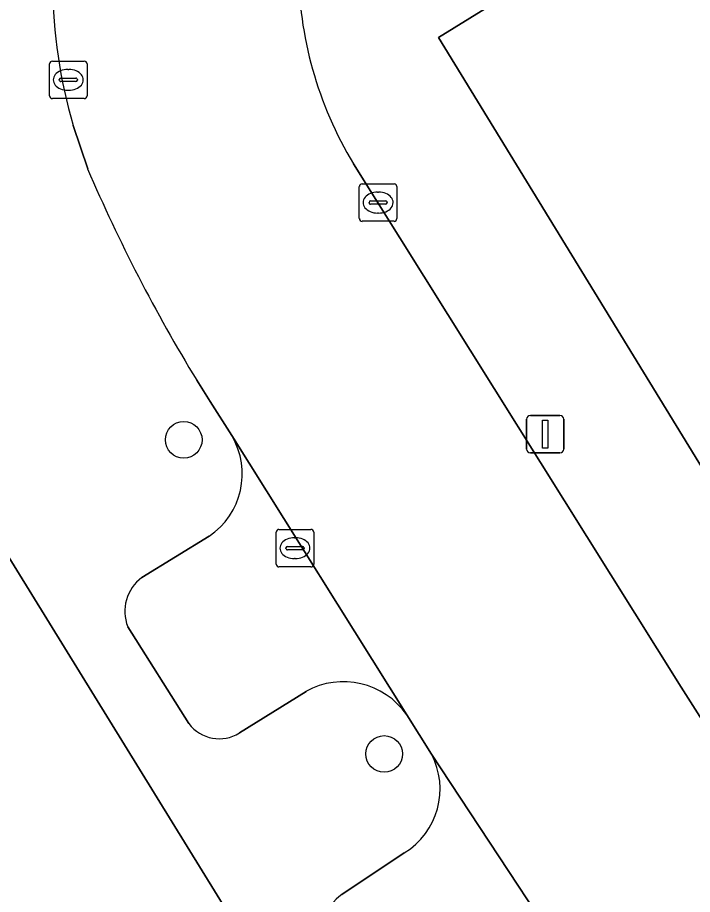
# Model space of a CAD drawing. Extents: x 159039 to 160102, y 381214 to 382524.
# Drawn here: x 159631.89 to 159649.9, y 382253.52 to 382276.93 of the extents above; entities that cross this region are included whole.
import ezdxf

# ---------------------------------------------------------------- set-up
doc = ezdxf.new("R2010")
doc.units = 0
for name, color, linetype in [('IMGEO_Boom', 7, 'Continuous'), ('IMGEO_Groenvoorziening', 7, 'Continuous'), ('IMGEO_Kolk', 7, 'Continuous'), ('IMGEO_Lichtmast', 7, 'Continuous'), ('IMGEO_Parkeervlak_open', 7, 'Continuous'), ('IMGEO_Rijbaan_lokaal_open', 7, 'Continuous'), ('IMGEO_Voetpad_open', 7, 'Continuous')]:
    doc.layers.add(name, color=color, linetype=linetype)

msp = doc.modelspace()

# ---------------------------------------------------------------- linework, layer by layer
at = {"layer": 'IMGEO_Boom'}
for centre in [(159636.321, 382265.659), (159641.67, 382257.274)]:
    msp.add_circle(centre, 0.489, dxfattribs=at)
at = {"layer": 'IMGEO_Groenvoorziening'}
msp.add_lwpolyline([(159671.945, 382294.196), (159643.124, 382276.398), (159652.15, 382261.656)], dxfattribs=at)
at = {"layer": 'IMGEO_Kolk'}
for p, q in [((159632.739, 382274.841), (159632.739, 382275.693)), ((159632.814, 382275.767), (159633.666, 382275.767)), ((159633.74, 382275.693), (159633.74, 382274.841)), ((159633.227, 382275.547), (159633.252, 382275.547)), ((159632.998, 382275.261), (159632.998, 382275.273)), ((159633.436, 382275.224), (159633.038, 382275.224)), ((159633.041, 382275.31), (159633.439, 382275.31)), ((159633.482, 382275.273), (159633.482, 382275.261)), ((159633.25, 382274.987), (159633.225, 382274.987)), ((159633.666, 382274.767), (159632.814, 382274.767)), ((159641.007, 382271.565), (159641.007, 382272.417)), ((159641.082, 382272.491), (159641.934, 382272.491)), ((159642.008, 382272.417), (159642.008, 382271.565)), ((159641.495, 382272.271), (159641.52, 382272.271)), ((159641.266, 382271.985), (159641.266, 382271.997)), ((159641.704, 382271.948), (159641.306, 382271.948)), ((159641.309, 382272.034), (159641.707, 382272.034)), ((159641.75, 382271.997), (159641.75, 382271.985)), ((159641.518, 382271.711), (159641.493, 382271.711)), ((159641.934, 382271.491), (159641.082, 382271.491)), ((159638.788, 382262.341), (159638.788, 382263.193)), ((159638.863, 382263.267), (159639.715, 382263.267)), ((159639.789, 382263.193), (159639.789, 382262.341)), ((159639.276, 382263.047), (159639.301, 382263.047)), ((159639.047, 382262.761), (159639.047, 382262.773)), ((159639.485, 382262.724), (159639.087, 382262.724)), ((159639.09, 382262.81), (159639.488, 382262.81)), ((159639.531, 382262.773), (159639.531, 382262.761)), ((159639.299, 382262.487), (159639.274, 382262.487)), ((159639.715, 382262.267), (159638.863, 382262.267))]:
    msp.add_line(p, q, dxfattribs=at)
for points in [[(159632.739, 382274.841), (159632.739, 382275.693)], [(159632.814, 382275.767), (159633.666, 382275.767)], [(159633.74, 382275.693), (159633.74, 382274.841)], [(159633.666, 382274.767), (159632.814, 382274.767)], [(159641.007, 382271.565), (159641.007, 382272.417)], [(159641.082, 382272.491), (159641.934, 382272.491)], [(159642.008, 382272.417), (159642.008, 382271.565)], [(159641.934, 382271.491), (159641.082, 382271.491)], [(159638.788, 382262.341), (159638.788, 382263.193)], [(159638.863, 382263.267), (159639.715, 382263.267)], [(159639.789, 382263.193), (159639.789, 382262.341)], [(159639.715, 382262.267), (159638.863, 382262.267)]]:
    msp.add_lwpolyline(points, dxfattribs=at)
for centre, radius, start, end in [((159632.816, 382275.691), 0.0765, 91.552, 178.448), ((159632.816, 382275.691), 0.0765, 91.552, 178.448), ((159633.664, 382275.691), 0.0765, 1.552, 88.448), ((159633.664, 382275.691), 0.0765, 1.552, 88.448), ((159633.038, 382275.27), 0.0403, 85.8775, 175.7526), ((159633.035, 382275.26), 0.0366, 178.938, 274.7102), ((159633.439, 382275.267), 0.043, 264.8664, 352.4533), ((159633.443, 382275.272), 0.0386, 1.7309, 96.639), ((159632.816, 382274.843), 0.0765, 181.552, 268.448), ((159632.816, 382274.843), 0.0765, 181.552, 268.448), ((159633.664, 382274.843), 0.0765, 271.552, 358.448), ((159633.664, 382274.843), 0.0765, 271.552, 358.448), ((159641.084, 382272.415), 0.0765, 91.552, 178.448), ((159641.084, 382272.415), 0.0765, 91.552, 178.448), ((159641.932, 382272.415), 0.0765, 1.552, 88.448), ((159641.932, 382272.415), 0.0765, 1.552, 88.448), ((159641.306, 382271.994), 0.0403, 85.8775, 175.7526), ((159641.303, 382271.984), 0.0366, 178.938, 274.7102), ((159641.707, 382271.991), 0.043, 264.8664, 352.4533), ((159641.711, 382271.996), 0.0386, 1.7309, 96.639), ((159641.084, 382271.567), 0.0765, 181.552, 268.448), ((159641.084, 382271.567), 0.0765, 181.552, 268.448), ((159641.932, 382271.567), 0.0765, 271.552, 358.448), ((159641.932, 382271.567), 0.0765, 271.552, 358.448), ((159638.865, 382263.191), 0.0765, 91.552, 178.448), ((159638.865, 382263.191), 0.0765, 91.552, 178.448), ((159639.713, 382263.191), 0.0765, 1.552, 88.448), ((159639.713, 382263.191), 0.0765, 1.552, 88.448), ((159639.087, 382262.77), 0.0403, 85.8775, 175.7526), ((159639.084, 382262.76), 0.0366, 178.938, 274.7102), ((159639.488, 382262.767), 0.043, 264.8664, 352.4533), ((159639.492, 382262.772), 0.0386, 1.7309, 96.639), ((159638.865, 382262.343), 0.0765, 181.552, 268.448), ((159638.865, 382262.343), 0.0765, 181.552, 268.448), ((159639.713, 382262.343), 0.0765, 271.552, 358.448), ((159639.713, 382262.343), 0.0765, 271.552, 358.448)]:
    msp.add_arc(centre, radius, start, end, dxfattribs=at)
for centre, major_axis, ratio, start_param, end_param in [((159633.226, 382275.267), (-0.387, 0.002), 0.722429, 4.712389, 7.853982), ((159633.251, 382275.267), (-0.39, 0.002), 0.717154, 1.570796, 4.712389), ((159641.494, 382271.991), (-0.387, 0.002), 0.722429, 4.712389, 7.853982), ((159641.519, 382271.991), (-0.39, 0.002), 0.717154, 1.570796, 4.712389), ((159639.275, 382262.767), (-0.387, 0.002), 0.722429, 4.712389, 7.853982), ((159639.3, 382262.767), (-0.39, 0.002), 0.717154, 1.570796, 4.712389)]:
    msp.add_ellipse(centre, major_axis=major_axis, ratio=ratio, start_param=start_param, end_param=end_param, dxfattribs=at)
at = {"layer": 'IMGEO_Lichtmast'}
for p, q in [((159645.472, 382265.41), (159645.472, 382266.21)), ((159645.472, 382266.21), (159645.472, 382265.41)), ((159645.572, 382266.31), (159646.362, 382266.31)), ((159646.362, 382266.31), (159645.572, 382266.31)), ((159646.462, 382266.21), (159646.462, 382265.41)), ((159646.462, 382265.41), (159646.462, 382266.21)), ((159646.362, 382265.31), (159645.572, 382265.31)), ((159645.572, 382265.31), (159646.362, 382265.31))]:
    msp.add_line(p, q, dxfattribs=at)
msp.add_lwpolyline([(159645.892, 382266.185), (159646.042, 382266.185), (159646.042, 382265.435), (159645.892, 382265.435), (159645.892, 382266.185)], dxfattribs=at)
for centre, start, end in [((159645.572, 382266.21), 90, 180), ((159645.572, 382266.21), 90, 180), ((159646.362, 382266.21), 0, 90), ((159646.362, 382266.21), 360, 90), ((159645.572, 382265.41), 180, 270), ((159645.572, 382265.41), 180, 270), ((159646.362, 382265.41), 270, 0), ((159646.362, 382265.41), 270, 0)]:
    msp.add_arc(centre, 0.1, start, end, dxfattribs=at)
at = {"layer": 'IMGEO_Parkeervlak_open'}
for points in [[(159642.272, 382258.319), (159637.604, 382265.771)], [(159636.997, 382263.084), (159635.202, 382261.982)], [(159648.303, 382235.508), (159631.464, 382262.829)], [(159634.825, 382260.671), (159636.459, 382258.083)], [(159637.808, 382257.835), (159639.584, 382258.944)], [(159647.802, 382249.883), (159642.929, 382257.273)], [(159642.207, 382254.635), (159640.54, 382253.524)]]:
    msp.add_lwpolyline(points, dxfattribs=at)
for centre, radius, start, end in [((159635.872, 382264.75), 2.01, 304.0251, 30.5158), ((159635.865, 382261.082), 1.118, 126.3533, 201.5597), ((159640.582, 382257.145), 2.058, 34.7979, 119.023), ((159637.268, 382258.689), 1.01, 216.8331, 302.333), ((159641.166, 382256.338), 1.996, 301.4382, 27.9486), ((159641.138, 382252.66), 1.051, 124.6753, 210.2497)]:
    msp.add_arc(centre, radius, start, end, dxfattribs=at)
at = {"layer": 'IMGEO_Rijbaan_lokaal_open'}
for points in [[(159633.367, 382274.05), (159633.757, 382272.888)], [(159636.667, 382267.254), (159637.024, 382266.68), (159637.604, 382265.771), (159642.272, 382258.319), (159642.929, 382257.273), (159647.802, 382249.883), (159648.42, 382248.958), (159656.34, 382237.799), (159656.988, 382236.892), (159662.413, 382240.787), (159657.78, 382247.099), (159653.17, 382253.668), (159650.801, 382257.168), (159649.593, 382259.06), (159640.852, 382273.028)]]:
    msp.add_lwpolyline(points, dxfattribs=at)
for centre, radius, start, end in [((159649.58, 382278.305), 10.2, 180.1839, 211.1548), ((159646.84, 382277.927), 14.02, 180.6016, 196.0541), ((159674.011, 382290.111), 43.784, 203.164, 211.4693)]:
    msp.add_arc(centre, radius, start, end, dxfattribs=at)
at = {"layer": 'IMGEO_Voetpad_open'}
for points in [[(159664.009, 382242.287), (159654.065, 382258.528), (159652.15, 382261.656), (159643.124, 382276.398), (159671.945, 382294.196)], [(159633.757, 382272.888), (159633.367, 382274.05)], [(159640.852, 382273.028), (159649.593, 382259.06), (159650.801, 382257.168), (159653.17, 382253.668), (159657.78, 382247.099), (159662.413, 382240.787), (159665.552, 382236.542)], [(159637.604, 382265.771), (159637.024, 382266.68), (159636.667, 382267.254)], [(159635.202, 382261.982), (159636.997, 382263.084)], [(159631.464, 382262.829), (159648.303, 382235.508)], [(159636.459, 382258.083), (159634.825, 382260.671)], [(159639.584, 382258.944), (159637.808, 382257.835)], [(159642.929, 382257.273), (159642.272, 382258.319)], [(159640.54, 382253.524), (159642.207, 382254.635)]]:
    msp.add_lwpolyline(points, dxfattribs=at)
for centre, radius, start, end in [((159649.58, 382278.305), 10.2, 180.1839, 211.1548), ((159646.84, 382277.927), 14.02, 180.6016, 196.0541), ((159674.011, 382290.111), 43.784, 203.164, 211.4693), ((159635.872, 382264.75), 2.01, 304.0251, 30.5158), ((159635.865, 382261.082), 1.118, 126.3533, 201.5597), ((159640.582, 382257.145), 2.058, 34.7979, 119.023), ((159637.268, 382258.689), 1.01, 216.8331, 302.333), ((159641.166, 382256.338), 1.996, 301.4382, 27.9486), ((159641.138, 382252.66), 1.051, 124.6753, 210.2497)]:
    msp.add_arc(centre, radius, start, end, dxfattribs=at)

doc.saveas('drawing.dxf')
